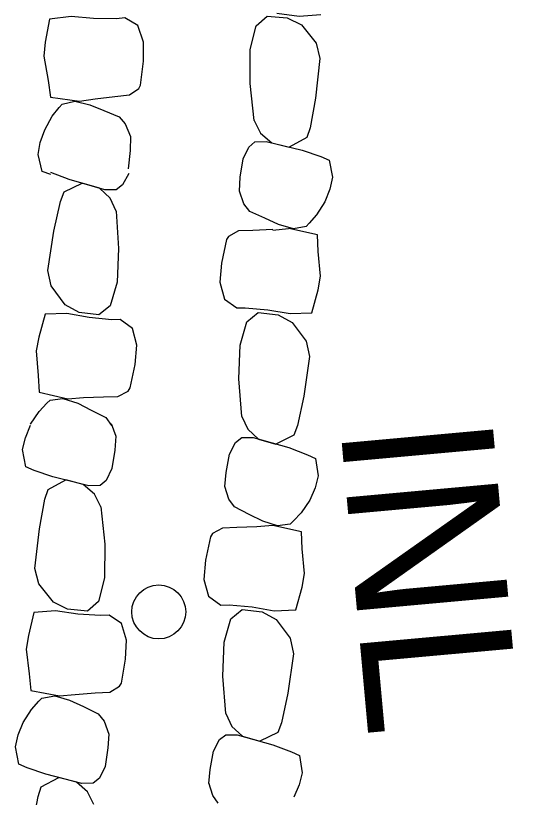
# Model space of a CAD drawing. Extents: x 588843 to 2552415, y 180129 to 269402.
# Drawn here: x 593592.93 to 593612.82, y 186350.37 to 186381.23 of the extents above; entities that cross this region are included whole.
import ezdxf

# ---------------------------------------------------------------- set-up
doc = ezdxf.new("R2010")
doc.units = 0
for name, color, linetype in [('E_DRN', 7, 'Continuous'), ('E_DRN_RipRap', 7, 'Continuous'), ('E_DRN_Text', 7, 'Continuous')]:
    doc.layers.add(name, color=color, linetype=linetype)

# ---------------------------------------------------------------- blocks, each defined once
blk = doc.blocks.new('INLT_31')
at = {"layer": 'E_DRN_Text'}
blk.add_text('INL', height=12, dxfattribs=at).set_placement((-11.027, -6))

msp = doc.modelspace()

# ---------------------------------------------------------------- linework, layer by layer
at = {"layer": 'E_DRN'}
msp.add_circle((593598.58, 186357.691), 1.066, dxfattribs=at)
at = {"layer": 'E_DRN_RipRap'}
for p, q in [((593603.247, 186381.335), (593604.124, 186381.214)), ((593604.124, 186381.214), (593604.984, 186381.274)), ((593594.265, 186381.101), (593594.099, 186380.183)), ((593595.121, 186381.199), (593594.265, 186381.101)), ((593596.003, 186381.117), (593595.121, 186381.199)), ((593596.907, 186381.111), (593596.003, 186381.117)), ((593597.24, 186381.144), (593596.907, 186381.111)), ((593597.75, 186380.841), (593597.24, 186381.144)), ((593602.428, 186380.83), (593602.862, 186381.215)), ((593602.862, 186381.215), (593603.648, 186381.145)), ((593603.648, 186381.145), (593604.212, 186380.871)), ((593597.982, 186380.19), (593597.75, 186380.841)), ((593602.193, 186379.894), (593602.428, 186380.83)), ((593604.212, 186380.871), (593604.793, 186380.15)), ((593594.099, 186380.183), (593594.042, 186379.634)), ((593597.979, 186379.432), (593597.982, 186380.19)), ((593604.793, 186380.15), (593604.947, 186379.546)), ((593602.188, 186378.559), (593602.193, 186379.894)), ((593594.042, 186379.634), (593594.212, 186378.669)), ((593597.861, 186378.488), (593597.979, 186379.432)), ((593604.947, 186379.546), (593604.771, 186377.978)), ((593594.212, 186378.669), (593594.301, 186378.015)), ((593602.348, 186377.089), (593602.188, 186378.559)), ((593597.418, 186378.111), (593597.793, 186378.355)), ((593597.793, 186378.355), (593597.861, 186378.488)), ((593594.301, 186378.015), (593595.448, 186377.857)), ((593595.448, 186377.857), (593596.066, 186377.95)), ((593596.066, 186377.95), (593596.85, 186378.046)), ((593596.85, 186378.046), (593597.418, 186378.111)), ((593604.771, 186377.978), (593604.555, 186376.805)), ((593594.37, 186377.259), (593594.647, 186377.606)), ((593594.647, 186377.606), (593594.762, 186377.737)), ((593594.762, 186377.737), (593595.26, 186377.853)), ((593595.26, 186377.853), (593595.857, 186377.709)), ((593595.857, 186377.709), (593596.412, 186377.488)), ((593596.412, 186377.488), (593597.012, 186377.239)), ((593594.074, 186376.731), (593594.37, 186377.259)), ((593597.012, 186377.239), (593597.259, 186376.956)), ((593597.259, 186376.956), (593597.463, 186376.465)), ((593602.348, 186377.089), (593602.599, 186376.588)), ((593593.899, 186376.229), (593594.074, 186376.731)), ((593604.555, 186376.805), (593604.427, 186376.418)), ((593597.463, 186376.465), (593597.454, 186375.914)), ((593602.599, 186376.588), (593603.042, 186376.214)), ((593604.427, 186376.418), (593603.73, 186376.039)), ((593593.817, 186375.754), (593593.899, 186376.229)), ((593601.91, 186375.579), (593602.134, 186376.047)), ((593602.134, 186376.047), (593602.374, 186376.252)), ((593602.374, 186376.252), (593602.828, 186376.268)), ((593602.828, 186376.268), (593604.25, 186375.922)), ((593603.042, 186376.214), (593603.73, 186376.039)), ((593593.976, 186375.079), (593593.817, 186375.754)), ((593597.454, 186375.914), (593597.378, 186375.18)), ((593604.25, 186375.922), (593604.984, 186375.671)), ((593601.799, 186374.85), (593601.91, 186375.579)), ((593604.984, 186375.671), (593605.315, 186375.533)), ((593605.315, 186375.533), (593605.441, 186374.851)), ((593594.313, 186374.955), (593593.976, 186375.079)), ((593595.041, 186374.76), (593594.317, 186375.043)), ((593597.394, 186375.005), (593597.15, 186374.547)), ((593601.763, 186374.299), (593601.799, 186374.85)), ((593605.441, 186374.851), (593605.335, 186374.38)), ((593594.843, 186374.273), (593595.555, 186374.622)), ((593596.448, 186374.355), (593595.041, 186374.76)), ((593596.236, 186374.418), (593595.555, 186374.622)), ((593597.15, 186374.547), (593596.902, 186374.352)), ((593594.7, 186373.891), (593594.843, 186374.273)), ((593596.664, 186374.026), (593596.236, 186374.418)), ((593596.902, 186374.352), (593596.448, 186374.355)), ((593601.943, 186373.8), (593601.763, 186374.299)), ((593605.335, 186374.38), (593605.136, 186373.886)), ((593594.437, 186372.728), (593594.7, 186373.891)), ((593596.895, 186373.515), (593596.664, 186374.026)), ((593605.136, 186373.886), (593604.815, 186373.371)), ((593602.176, 186373.506), (593601.943, 186373.8)), ((593596.895, 186373.515), (593596.996, 186372.039)), ((593602.763, 186373.232), (593602.176, 186373.506)), ((593604.815, 186373.371), (593604.522, 186373.036)), ((593603.307, 186372.987), (593602.763, 186373.232)), ((593603.897, 186372.817), (593603.307, 186372.987)), ((593604.522, 186373.036), (593604.4, 186372.911)), ((593594.198, 186371.169), (593594.437, 186372.728)), ((593601.726, 186372.733), (593601.332, 186372.519)), ((593602.297, 186372.752), (593601.726, 186372.733)), ((593603.088, 186372.785), (593602.297, 186372.752)), ((593603.709, 186372.821), (593603.087, 186372.755)), ((593604.843, 186372.578), (593603.712, 186372.828)), ((593604.4, 186372.911), (593603.897, 186372.817)), ((593601.253, 186372.392), (593601.06, 186371.461)), ((593601.332, 186372.519), (593601.253, 186372.392)), ((593604.879, 186371.919), (593604.843, 186372.578)), ((593596.996, 186372.039), (593596.937, 186370.705)), ((593604.97, 186370.944), (593604.879, 186371.919)), ((593601.06, 186371.461), (593600.995, 186370.705)), ((593594.327, 186370.559), (593594.198, 186371.169)), ((593604.869, 186370.401), (593604.97, 186370.944)), ((593594.879, 186369.814), (593594.327, 186370.559)), ((593596.937, 186370.705), (593596.665, 186369.78)), ((593600.995, 186370.705), (593601.174, 186370.038)), ((593604.629, 186369.499), (593604.869, 186370.401)), ((593601.174, 186370.038), (593601.658, 186369.695)), ((593595.432, 186369.516), (593594.879, 186369.814)), ((593596.665, 186369.78), (593596.215, 186369.414)), ((593601.658, 186369.695), (593601.993, 186369.701)), ((593601.993, 186369.701), (593602.894, 186369.623)), ((593602.894, 186369.623), (593603.767, 186369.47)), ((593594.091, 186369.443), (593593.844, 186368.542)), ((593594.954, 186369.468), (593594.091, 186369.443)), ((593595.826, 186369.31), (593594.954, 186369.468)), ((593596.215, 186369.414), (593595.432, 186369.516)), ((593596.727, 186369.227), (593595.826, 186369.31)), ((593602.059, 186369.148), (593602.506, 186369.517)), ((593602.506, 186369.517), (593603.29, 186369.419)), ((593603.29, 186369.419), (593603.844, 186369.124)), ((593603.767, 186369.47), (593604.629, 186369.499)), ((593597.062, 186369.231), (593596.727, 186369.227)), ((593597.543, 186368.886), (593597.062, 186369.231)), ((593601.794, 186368.221), (593602.059, 186369.148)), ((593603.844, 186369.124), (593604.402, 186368.382)), ((593597.717, 186368.217), (593597.543, 186368.886)), ((593593.844, 186368.542), (593593.739, 186368)), ((593604.402, 186368.382), (593604.536, 186367.772)), ((593597.646, 186367.462), (593597.717, 186368.217)), ((593601.746, 186366.887), (593601.794, 186368.221)), ((593593.739, 186368), (593593.822, 186367.025)), ((593604.536, 186367.772), (593604.309, 186366.212)), ((593597.446, 186366.532), (593597.646, 186367.462)), ((593593.822, 186367.025), (593593.854, 186366.366)), ((593601.858, 186365.412), (593601.746, 186366.887)), ((593597.366, 186366.405), (593597.446, 186366.532)), ((593593.854, 186366.366), (593594.983, 186366.11)), ((593594.983, 186366.11), (593595.607, 186366.15)), ((593595.607, 186366.15), (593596.398, 186366.178)), ((593596.398, 186366.178), (593596.97, 186366.194)), ((593596.97, 186366.194), (593597.366, 186366.405)), ((593604.309, 186366.212), (593604.056, 186365.047)), ((593593.855, 186365.607), (593594.162, 186365.929)), ((593594.162, 186365.929), (593594.289, 186366.049)), ((593594.289, 186366.049), (593594.795, 186366.122)), ((593594.795, 186366.122), (593595.378, 186365.927)), ((593595.378, 186365.927), (593595.912, 186365.66)), ((593593.513, 186365.106), (593593.855, 186365.607)), ((593595.912, 186365.66), (593596.488, 186365.361)), ((593596.488, 186365.361), (593596.709, 186365.057)), ((593601.858, 186365.412), (593602.093, 186364.902)), ((593593.311, 186364.57), (593593.511, 186365.063)), ((593596.704, 186365.127), (593596.883, 186364.626)), ((593604.056, 186365.047), (593603.915, 186364.665)), ((593596.883, 186364.626), (593596.846, 186364.076)), ((593602.093, 186364.902), (593602.524, 186364.512)), ((593603.915, 186364.665), (593603.206, 186364.311)), ((593593.204, 186364.101), (593593.311, 186364.57)), ((593601.371, 186363.919), (593601.611, 186364.378)), ((593601.611, 186364.378), (593601.857, 186364.574)), ((593601.857, 186364.574), (593602.312, 186364.574)), ((593602.312, 186364.574), (593603.722, 186364.176)), ((593602.524, 186364.512), (593603.206, 186364.311)), ((593593.328, 186363.418), (593593.204, 186364.101)), ((593596.846, 186364.076), (593596.733, 186363.348)), ((593603.722, 186364.176), (593604.448, 186363.898)), ((593601.237, 186363.194), (593601.371, 186363.919)), ((593604.448, 186363.898), (593604.774, 186363.748)), ((593604.774, 186363.748), (593604.878, 186363.061)), ((593593.659, 186363.277), (593593.328, 186363.418)), ((593594.392, 186363.02), (593593.659, 186363.277)), ((593596.733, 186363.348), (593596.507, 186362.881)), ((593601.183, 186362.645), (593601.237, 186363.194)), ((593594.214, 186362.526), (593594.912, 186362.901)), ((593595.813, 186362.665), (593594.392, 186363.02)), ((593595.599, 186362.72), (593594.912, 186362.901)), ((593596.507, 186362.881), (593596.267, 186362.678)), ((593604.878, 186363.061), (593604.757, 186362.595)), ((593594.085, 186362.14), (593594.214, 186362.526)), ((593596.041, 186362.343), (593595.599, 186362.72)), ((593596.267, 186362.678), (593595.813, 186362.665)), ((593601.347, 186362.14), (593601.183, 186362.645)), ((593604.757, 186362.595), (593604.542, 186362.108)), ((593593.866, 186360.968), (593594.085, 186362.14)), ((593596.291, 186361.841), (593596.041, 186362.343)), ((593601.57, 186361.837), (593601.347, 186362.14)), ((593596.291, 186361.841), (593596.447, 186360.37)), ((593602.149, 186361.541), (593601.57, 186361.837)), ((593604.542, 186362.108), (593604.205, 186361.606)), ((593602.684, 186361.277), (593602.149, 186361.541)), ((593604.205, 186361.606), (593603.9, 186361.282)), ((593603.268, 186361.085), (593602.684, 186361.277)), ((593603.9, 186361.282), (593603.774, 186361.161)), ((593593.685, 186359.402), (593593.866, 186360.968)), ((593601.094, 186361.001), (593600.701, 186360.788)), ((593601.666, 186361.021), (593601.094, 186361.001)), ((593602.457, 186361.053), (593601.666, 186361.021)), ((593603.081, 186361.096), (593602.457, 186361.053)), ((593604.212, 186360.846), (593603.081, 186361.096)), ((593603.774, 186361.161), (593603.268, 186361.085)), ((593600.622, 186360.661), (593600.428, 186359.729)), ((593600.701, 186360.788), (593600.622, 186360.661)), ((593604.248, 186360.187), (593604.212, 186360.846)), ((593596.447, 186360.37), (593596.439, 186359.035)), ((593604.339, 186359.212), (593604.248, 186360.187)), ((593600.428, 186359.729), (593600.364, 186358.974)), ((593593.838, 186358.797), (593593.685, 186359.402)), ((593604.238, 186358.67), (593604.339, 186359.212)), ((593594.417, 186358.072), (593593.838, 186358.797)), ((593596.439, 186359.035), (593596.202, 186358.1)), ((593600.364, 186358.974), (593600.543, 186358.306)), ((593603.998, 186357.767), (593604.238, 186358.67)), ((593600.543, 186358.306), (593601.027, 186357.963)), ((593594.98, 186357.793), (593594.417, 186358.072)), ((593596.202, 186358.1), (593595.766, 186357.718)), ((593601.027, 186357.963), (593601.362, 186357.97)), ((593601.362, 186357.97), (593602.263, 186357.891)), ((593602.263, 186357.891), (593603.136, 186357.738)), ((593593.644, 186357.673), (593593.431, 186356.764)), ((593594.504, 186357.728), (593593.644, 186357.673)), ((593595.381, 186357.601), (593594.504, 186357.728)), ((593595.766, 186357.718), (593594.98, 186357.793)), ((593596.284, 186357.549), (593595.381, 186357.601)), ((593596.619, 186357.566), (593596.284, 186357.549)), ((593597.112, 186357.237), (593596.619, 186357.566)), ((593601.428, 186357.417), (593601.875, 186357.786)), ((593601.875, 186357.786), (593602.658, 186357.687)), ((593602.658, 186357.687), (593603.213, 186357.392)), ((593603.136, 186357.738), (593603.998, 186357.767)), ((593597.311, 186356.575), (593597.112, 186357.237)), ((593601.163, 186356.49), (593601.428, 186357.417)), ((593603.213, 186357.392), (593603.771, 186356.65)), ((593593.431, 186356.764), (593593.346, 186356.219)), ((593603.771, 186356.65), (593603.905, 186356.041)), ((593597.269, 186355.818), (593597.311, 186356.575)), ((593601.115, 186355.155), (593601.163, 186356.49)), ((593593.346, 186356.219), (593593.466, 186355.247)), ((593603.905, 186356.041), (593603.678, 186354.481)), ((593597.103, 186354.882), (593597.269, 186355.818)), ((593593.466, 186355.247), (593593.522, 186354.589)), ((593601.227, 186353.681), (593601.115, 186355.155)), ((593596.641, 186354.527), (593597.028, 186354.752)), ((593597.028, 186354.752), (593597.103, 186354.882)), ((593593.522, 186354.589), (593594.659, 186354.373)), ((593594.659, 186354.373), (593595.282, 186354.435)), ((593595.282, 186354.435), (593596.071, 186354.491)), ((593596.071, 186354.491), (593596.641, 186354.527)), ((593603.678, 186354.481), (593603.424, 186353.316)), ((593593.553, 186353.836), (593593.846, 186354.167)), ((593593.846, 186354.163), (593593.968, 186354.288)), ((593593.968, 186354.288), (593594.472, 186354.379)), ((593594.472, 186354.379), (593595.061, 186354.204)), ((593595.061, 186354.204), (593595.604, 186353.956)), ((593593.231, 186353.325), (593593.553, 186353.836)), ((593595.604, 186353.949), (593596.192, 186353.667)), ((593596.192, 186353.667), (593596.424, 186353.37)), ((593601.227, 186353.681), (593601.462, 186353.171)), ((593593.033, 186352.833), (593593.231, 186353.325)), ((593596.424, 186353.37), (593596.604, 186352.869)), ((593603.424, 186353.316), (593603.284, 186352.933)), ((593601.462, 186353.171), (593601.893, 186352.781)), ((593603.284, 186352.933), (593602.575, 186352.58)), ((593592.927, 186352.364), (593593.033, 186352.833)), ((593596.604, 186352.869), (593596.569, 186352.319)), ((593600.74, 186352.187), (593600.98, 186352.647)), ((593600.98, 186352.647), (593601.226, 186352.843)), ((593601.226, 186352.843), (593601.681, 186352.842)), ((593601.681, 186352.842), (593603.091, 186352.445)), ((593601.893, 186352.781), (593602.575, 186352.58)), ((593593.053, 186351.681), (593592.927, 186352.364)), ((593596.569, 186352.319), (593596.458, 186351.592)), ((593603.091, 186352.445), (593603.817, 186352.166)), ((593600.605, 186351.463), (593600.74, 186352.187)), ((593603.817, 186352.166), (593604.143, 186352.016)), ((593604.143, 186352.016), (593604.247, 186351.33)), ((593593.384, 186351.539), (593593.053, 186351.681)), ((593594.118, 186351.278), (593593.384, 186351.539)), ((593596.458, 186351.592), (593596.233, 186351.127)), ((593600.552, 186350.914), (593600.605, 186351.463)), ((593593.941, 186350.785), (593594.637, 186351.155)), ((593595.539, 186350.914), (593594.118, 186351.278)), ((593595.326, 186350.971), (593594.637, 186351.155)), ((593596.233, 186351.127), (593595.993, 186350.925)), ((593604.247, 186351.33), (593604.126, 186350.864)), ((593593.813, 186350.399), (593593.941, 186350.785)), ((593595.768, 186350.591), (593595.326, 186350.971)), ((593595.993, 186350.925), (593595.539, 186350.914)), ((593600.713, 186350.439), (593600.554, 186350.947)), ((593604.126, 186350.864), (593603.911, 186350.377)), ((593596.02, 186350.087), (593595.768, 186350.591)), ((593600.932, 186350.133), (593600.713, 186350.439)), ((593593.597, 186349.229), (593593.813, 186350.399))]:
    msp.add_line(p, q, dxfattribs=at)

# ---------------------------------------------------------------- block references
at = {"layer": 'E_DRN_Text', "xscale": 0.5, "yscale": 0.4999999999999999, "rotation": -84.81234540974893}
msp.add_blockref('INLT_31', (593609.227, 186359.87), dxfattribs=at)

doc.saveas('drawing.dxf')
